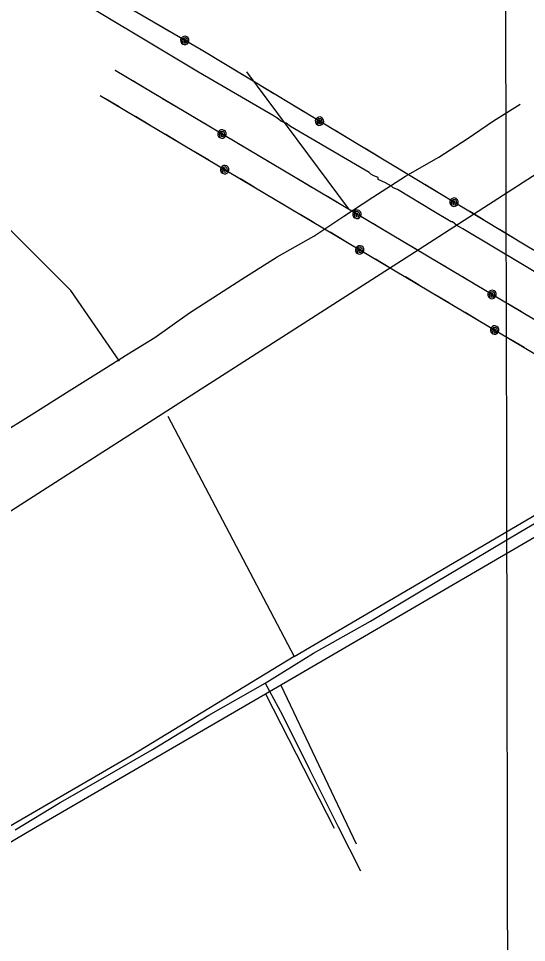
# Model space of a CAD drawing. Extents: x 3329332 to 3367211, y 631066 to 656469.
# Drawn here: x 3358710 to 3359791, y 644377 to 646342 of the extents above; entities that cross this region are included whole.
import ezdxf

# ---------------------------------------------------------------- set-up
doc = ezdxf.new("R2010")
doc.units = 0
for name, color, linetype in [('V-DTCH-CNTR', 7, 'Continuous'), ('V-GRID-MAJR', 7, 'Continuous'), ('V-TOPO-SHOR', 7, 'Continuous'), ('V-UTIL-LINE', 7, 'Continuous')]:
    doc.layers.add(name, color=color, linetype=linetype)

msp = doc.modelspace()

# ---------------------------------------------------------------- linework, layer by layer
at = {"layer": 'V-DTCH-CNTR'}
for points in [[(3358703.2, 644616.8), (3358798.8, 644674.8), (3358889.6, 644727.1), (3358995.3, 644787.8), (3359115.2, 644860.8), (3359235, 644928.7), (3359338.2, 644992.3), (3359459.5, 645060.9), (3359570.3, 645127.2), (3359679.3, 645191.4), (3359779.2, 645251.4), (3359890.3, 645316.3)], [(3359235, 644928.7), (3359271.7, 644860.8), (3359329.3, 644745.5), (3359390.7, 644623), (3359438, 644530.1)]]:
    msp.add_lwpolyline(points, dxfattribs=at)
at = {"layer": 'V-GRID-MAJR'}
msp.add_spline([(3359767.9, 636497.8), (3359754.7, 642557.2), (3359741.4, 648618.5), (3359728.2, 654679.9), (3359728.2, 654681.8)], degree=3, dxfattribs=at)
at = {"layer": 'V-TOPO-SHOR'}
for p, q in [((3359412.1, 645938.1), (3359195.8, 646228.4)), ((3359296.7, 644985.8), (3360299.2, 645574)), ((3359028.4, 645496.5), (3359296.7, 644985.8)), ((3359268.7, 644924.8), (3359428.7, 644587.5))]:
    msp.add_line(p, q, dxfattribs=at)
for points in [[(3360639.7, 646526.6), (3360087, 646187.9), (3359553, 645844.6), (3358789.5, 645355.4), (3358480.3, 645157.8), (3357581, 644598), (3357468.9, 644713.7)], [(3358925, 645613.6), (3358821.5, 645763.4), (3358267.1, 646315.8)], [(3358665.4, 645454.8), (3358742.8, 645502.8), (3358812.6, 645546.6), (3358891.9, 645596.7), (3358943.5, 645628.7), (3359000.2, 645664.1), (3359074.5, 645716.1), (3359185.8, 645788.1), (3359261, 645835.1), (3359338.4, 645879.4), (3359402.4, 645921.9), (3359464.2, 645962), (3359533.7, 646006.5), (3359604.2, 646047.4), (3359664.5, 646086.4), (3359720.9, 646124.7), (3359777.5, 646159.9)], [(3359235.9, 644906), (3360318, 645536.5), (3360702.1, 645762.3), (3360828.6, 645837.6)], [(3359296.7, 644985.8), (3358950, 644774.2), (3358551.8, 644543.6), (3357896, 644162.5)], [(3357446.4, 643852.1), (3358725.2, 644609.6), (3359235.9, 644906), (3359381.8, 644620.2)]]:
    msp.add_lwpolyline(points, dxfattribs=at)
at = {"layer": 'V-UTIL-LINE'}
for points in [[(3361202.2, 645029), (3360490, 645454.7), (3359795.5, 645856.1), (3359099, 646275.2), (3358388.5, 646687.8), (3357644.3, 647136.2), (3356941.2, 647554.3), (3356255.3, 647960.9), (3355532.4, 648389.2), (3354786.7, 648838), (3354066.5, 649265.1), (3353349.9, 649694), (3352613, 650145.3)], [(3359994, 645692), (3359782.2, 645818.8), (3359655.8, 645894.9), (3359649.5, 645898.5), (3359643.1, 645902.1), (3359633.6, 645909.4), (3359630.5, 645909.4), (3359593.9, 645931.5), (3359516.7, 645978.2), (3359507.2, 645981.8), (3359504.1, 645985.5), (3359497.7, 645989.1), (3359491.4, 645992.7), (3359475.6, 645999.9), (3359475.6, 646003.6), (3359466.1, 646007.2), (3359459.8, 646010.8), (3359456.6, 646014.5), (3359289.1, 646112.3), (3359279.6, 646119.5), (3359270.2, 646123.2), (3359260.7, 646130.4), (3359254.4, 646134), (3359093.2, 646228.2), (3358780.2, 646416.7)], [(3359030.5, 646314.9), (3359001.1, 646332)], [(3359064.2, 646295.3), (3359064.4, 646292.5), (3359066.2, 646293.9), (3359066, 646296.7), (3359063.3, 646297.9), (3359061.4, 646295), (3359062.5, 646290.4), (3359066.8, 646290), (3359070.2, 646293.4), (3359069.3, 646297.9), (3359066, 646300.9), (3359061.2, 646300.2), (3359058.2, 646295.6), (3359059.7, 646287.6), (3359063, 646286.4), (3359066.5, 646286.6), (3359069.7, 646288.2), (3359072, 646290.8), (3359073.1, 646294.1), (3359072.9, 646297.6), (3359071.4, 646300.8), (3359068.7, 646303.1), (3359065.4, 646304.3), (3359061.9, 646304), (3359058.8, 646302.5), (3359056.4, 646299.9), (3359055.3, 646296.5), (3359055.5, 646293), (3359057.1, 646289.9), (3359059.7, 646287.6)], [(3359127.1, 646258.2), (3359099, 646275.2), (3359097.9, 646275.7)], [(3365013, 642610.2), (3360980.6, 645004.9), (3358916, 646231.5)], [(3358918.9, 646229.8), (3358916, 646231.5)], [(3359190.5, 646220.1), (3359161.4, 646237.6)], [(3358982.5, 646192), (3358953.3, 646209.3)], [(3359253.9, 646181.9), (3359224.8, 646199.5)], [(3358884.2, 646178), (3361458.5, 644648.6), (3365016.2, 642530.1)], [(3358924.6, 646154), (3358895.4, 646171.3)], [(3359046.1, 646154.2), (3359016.9, 646171.5)], [(3359317.3, 646143.8), (3359288.2, 646161.3)], [(3358988.2, 646116.2), (3358959, 646133.6)], [(3359109.7, 646116.4), (3359080.5, 646133.8)], [(3359350.7, 646123.7), (3359350.9, 646120.8), (3359352.7, 646122.3), (3359352.5, 646125), (3359349.8, 646126.2), (3359347.9, 646123.4), (3359349, 646118.8), (3359353.2, 646118.3), (3359356.7, 646121.7), (3359355.8, 646126.2), (3359352.6, 646129.3), (3359347.8, 646128.5), (3359344.7, 646124), (3359346.1, 646116), (3359349.4, 646114.8), (3359352.9, 646114.9), (3359356.1, 646116.4), (3359358.4, 646119), (3359359.6, 646122.3), (3359359.5, 646125.8), (3359358, 646129), (3359355.4, 646131.4), (3359352.1, 646132.6), (3359348.6, 646132.4), (3359345.4, 646130.9), (3359343, 646128.3), (3359341.8, 646125), (3359342, 646121.5), (3359343.5, 646118.3), (3359346.1, 646116)], [(3359143.3, 646096.4), (3359143.5, 646093.6), (3359145.3, 646095), (3359145, 646097.8), (3359142.4, 646099), (3359140.5, 646096.1), (3359141.6, 646091.6), (3359145.8, 646091.1), (3359149.3, 646094.5), (3359148.4, 646099), (3359145.1, 646102), (3359140.4, 646101.3), (3359137.3, 646096.7), (3359138.7, 646088.7), (3359142, 646087.5), (3359145.5, 646087.7), (3359148.7, 646089.2), (3359151, 646091.8), (3359152.2, 646095.2), (3359152, 646098.7), (3359150.5, 646101.8), (3359147.9, 646104.2), (3359144.6, 646105.4), (3359141.1, 646105.2), (3359137.9, 646103.7), (3359135.6, 646101), (3359134.4, 646097.7), (3359134.6, 646094.2), (3359136.1, 646091.1), (3359138.7, 646088.7)], [(3359051.8, 646078.4), (3359022.6, 646095.8)], [(3359413.3, 646086), (3359384.1, 646103.6)], [(3359206, 646059.2), (3359176.8, 646076.5)], [(3359476.7, 646047.9), (3359447.6, 646065.4)], [(3359115.5, 646040.6), (3359086.2, 646058)], [(3359149, 646020.7), (3359149.2, 646017.8), (3359151, 646019.3), (3359150.8, 646022), (3359148.1, 646023.2), (3359146.2, 646020.4), (3359147.3, 646015.8), (3359151.5, 646015.3), (3359155, 646018.7), (3359154.1, 646023.2), (3359150.9, 646026.3), (3359146.1, 646025.5), (3359143, 646021), (3359144.4, 646012.9), (3359147.7, 646011.8), (3359151.2, 646011.9), (3359154.4, 646013.5), (3359156.8, 646016.1), (3359157.9, 646019.4), (3359157.7, 646022.9), (3359156.2, 646026.1), (3359153.6, 646028.4), (3359150.3, 646029.6), (3359146.8, 646029.4), (3359143.6, 646027.9), (3359141.3, 646025.3), (3359140.1, 646022), (3359140.3, 646018.4), (3359141.8, 646015.3), (3359144.4, 646012.9)], [(3359269.6, 646021.4), (3359240.4, 646038.7)], [(3359540.1, 646009.7), (3359511, 646027.3)], [(3359211.8, 645983.4), (3359182.5, 646000.8)], [(3359333.3, 645983.6), (3359304, 646001)], [(3359603.5, 645971.6), (3359574.4, 645989.1)], [(3359275.4, 645945.6), (3359246.1, 645963)], [(3359396.9, 645945.8), (3359367.7, 645963.2)], [(3359636.9, 645951.5), (3359637.1, 645948.6), (3359638.9, 645950.1), (3359638.7, 645952.8), (3359636, 645954), (3359634.1, 645951.2), (3359635.1, 645946.6), (3359639.4, 645946.1), (3359642.9, 645949.5), (3359642, 645954), (3359638.8, 645957.1), (3359634, 645956.3), (3359630.9, 645951.8), (3359632.3, 645943.8), (3359635.6, 645942.6), (3359639.1, 645942.7), (3359642.3, 645944.2), (3359644.6, 645946.8), (3359645.8, 645950.1), (3359645.6, 645953.6), (3359644.1, 645956.8), (3359641.6, 645959.2), (3359638.2, 645960.4), (3359634.7, 645960.2), (3359631.6, 645958.7), (3359629.2, 645956.1), (3359628, 645952.8), (3359628.2, 645949.3), (3359629.7, 645946.1), (3359632.3, 645943.8)], [(3359430.4, 645925.8), (3359430.6, 645923), (3359432.5, 645924.4), (3359432.2, 645927.2), (3359429.5, 645928.4), (3359427.7, 645925.5), (3359428.7, 645921), (3359432.9, 645920.5), (3359436.4, 645923.9), (3359435.5, 645928.4), (3359432.3, 645931.4), (3359427.5, 645930.7), (3359424.4, 645926.1), (3359425.8, 645918.1), (3359429.2, 645916.9), (3359432.7, 645917.1), (3359435.8, 645918.6), (3359438.2, 645921.3), (3359439.4, 645924.6), (3359439.2, 645928.1), (3359437.6, 645931.2), (3359435, 645933.6), (3359431.7, 645934.8), (3359428.2, 645934.6), (3359425.1, 645933.1), (3359422.7, 645930.4), (3359421.5, 645927.1), (3359421.7, 645923.6), (3359423.2, 645920.5), (3359425.8, 645918.1)], [(3359699.5, 645913.8), (3359670.3, 645931.4)], [(3359339, 645907.8), (3359309.8, 645925.2)], [(3359493.2, 645888.6), (3359463.9, 645906)], [(3359762.9, 645875.7), (3359733.7, 645893.2)], [(3359402.6, 645870), (3359373.4, 645887.4)], [(3359556.8, 645850.8), (3359527.6, 645868.2)], [(3359436.2, 645850.1), (3359436.4, 645847.2), (3359438.2, 645848.7), (3359437.9, 645851.4), (3359435.2, 645852.6), (3359433.4, 645849.8), (3359434.4, 645845.2), (3359438.7, 645844.8), (3359442.2, 645848.1), (3359441.3, 645852.6), (3359438, 645855.7), (3359433.2, 645854.9), (3359430.2, 645850.4), (3359431.6, 645842.3), (3359434.9, 645841.2), (3359438.4, 645841.4), (3359441.6, 645842.9), (3359443.9, 645845.5), (3359445.1, 645848.8), (3359444.9, 645852.3), (3359443.4, 645855.5), (3359440.8, 645857.8), (3359437.4, 645859), (3359433.9, 645858.8), (3359430.8, 645857.3), (3359428.4, 645854.7), (3359427.3, 645851.4), (3359427.4, 645847.9), (3359429, 645844.7), (3359431.6, 645842.3)], [(3359498.9, 645812.8), (3359469.7, 645830.2)], [(3359620.4, 645813), (3359591.2, 645830.4)], [(3359562.5, 645775), (3359533.3, 645792.4)], [(3359684, 645775.2), (3359654.8, 645792.6)], [(3359626.1, 645737.2), (3359596.9, 645754.6)], [(3359717.6, 645755.3), (3359717.8, 645752.4), (3359719.6, 645753.8), (3359719.3, 645756.6), (3359716.7, 645757.8), (3359714.8, 645755), (3359715.8, 645750.4), (3359720.1, 645749.9), (3359723.6, 645753.3), (3359722.7, 645757.8), (3359719.4, 645760.9), (3359714.7, 645760.1), (3359711.6, 645755.5), (3359713, 645747.5), (3359716.3, 645746.3), (3359719.8, 645746.5), (3359723, 645748), (3359725.3, 645750.7), (3359726.5, 645754), (3359726.3, 645757.5), (3359724.8, 645760.6), (3359722.2, 645763), (3359718.9, 645764.2), (3359715.4, 645764), (3359712.2, 645762.5), (3359709.9, 645759.9), (3359708.7, 645756.5), (3359708.9, 645753), (3359710.4, 645749.9), (3359713, 645747.5)], [(3359780.3, 645718), (3359751.1, 645735.4)], [(3359689.8, 645699.4), (3359660.5, 645716.8)], [(3359723.3, 645679.5), (3359723.5, 645676.6), (3359725.3, 645678.1), (3359725.1, 645680.8), (3359722.4, 645682), (3359720.5, 645679.2), (3359721.6, 645674.6), (3359725.8, 645674.2), (3359729.3, 645677.5), (3359728.4, 645682), (3359725.2, 645685.1), (3359720.4, 645684.3), (3359717.3, 645679.8), (3359718.7, 645671.8), (3359722, 645670.6), (3359725.5, 645670.8), (3359728.7, 645672.3), (3359731, 645674.9), (3359732.2, 645678.2), (3359732, 645681.7), (3359730.5, 645684.9), (3359727.9, 645687.2), (3359724.6, 645688.4), (3359721.1, 645688.2), (3359717.9, 645686.7), (3359715.6, 645684.1), (3359714.4, 645680.8), (3359714.6, 645677.3), (3359716.1, 645674.1), (3359718.7, 645671.8)], [(3359786.1, 645642.2), (3359756.8, 645659.6)]]:
    msp.add_lwpolyline(points, dxfattribs=at)

doc.saveas('drawing.dxf')
